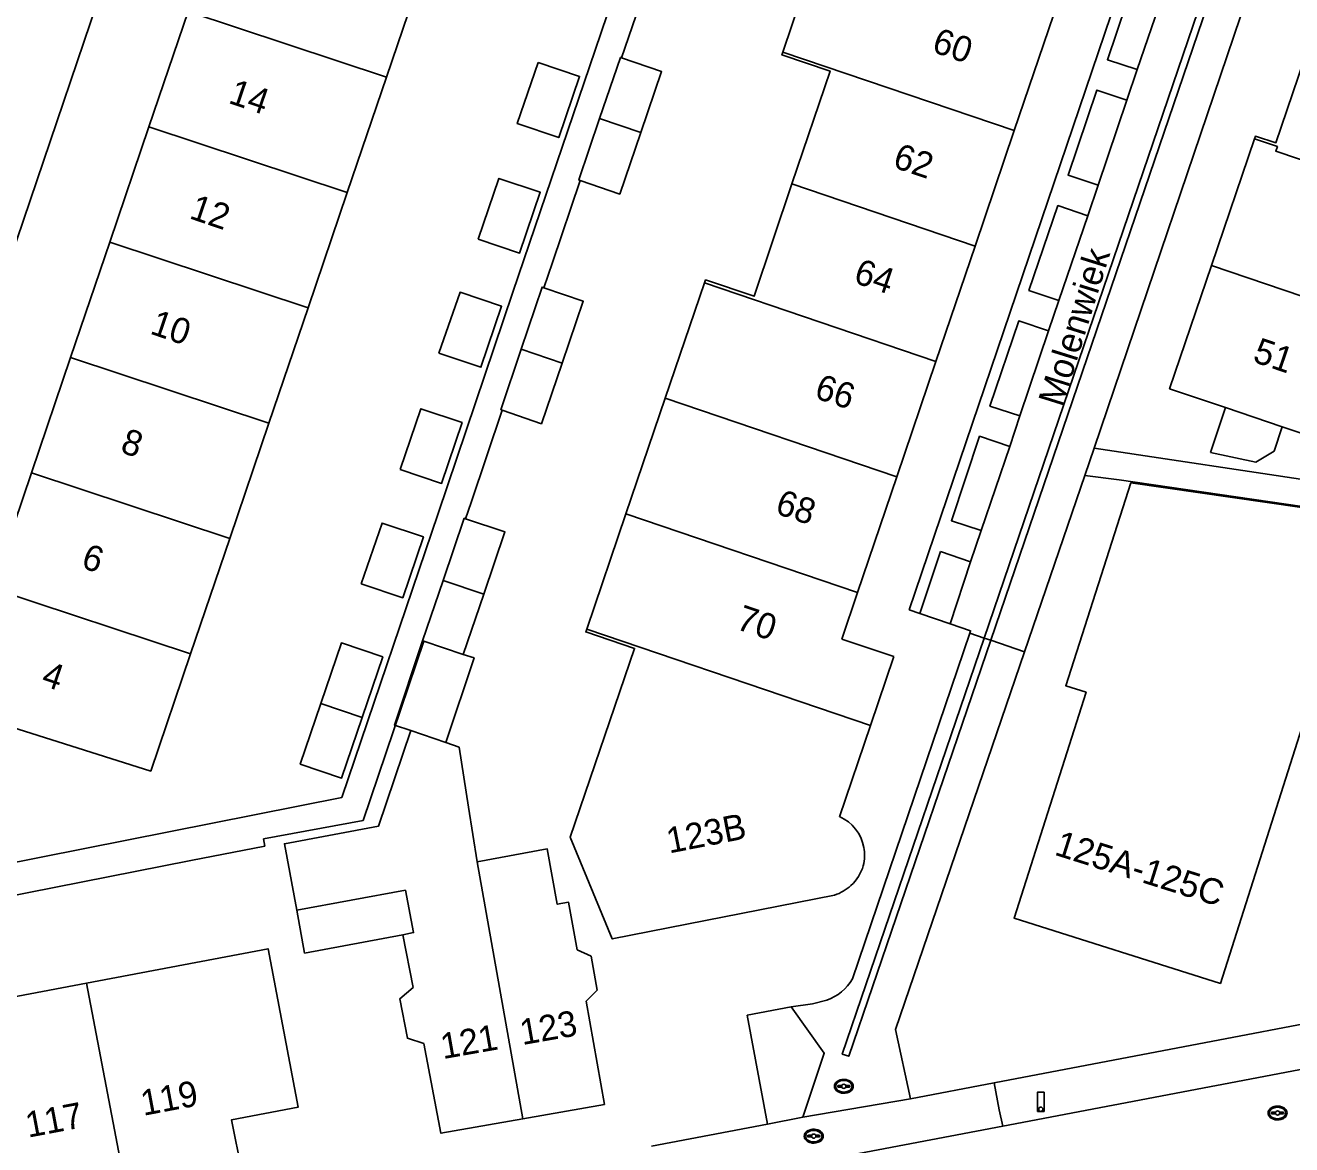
# Model space of a CAD drawing. Extents: x 194485 to 197793, y 468269 to 470822.
# Drawn here: x 195368.2 to 195427.4, y 469525.6 to 469578 of the extents above; entities that cross this region are included whole.
import ezdxf

# ---------------------------------------------------------------- set-up
doc = ezdxf.new("R2010")
doc.units = 0
for name, color, linetype in [('BGT grensvlak gebouwinstallatie plus 1', 7, 'Continuous'), ('BGT grensvlak onbegroeid terreindeel', 7, 'Continuous'), ('BGT grensvlak pand op maaiveld', 7, 'Continuous'), ('BGT grensvlak pand op maaiveld LR', 7, 'Continuous'), ('BGT grensvlak vegetatieobject', 7, 'Continuous'), ('BGT grensvlak wegdeel', 7, 'Continuous'), ('BGT puntobject paal lichtmast', 7, 'Continuous'), ('BGT puntobject put inspectie- rioolput', 7, 'Continuous'), ('BGT puntobject put waterleidingput', 7, 'Continuous'), ('BGT tekst huisnummerreeks', 7, 'Continuous'), ('BGT tekst openbare ruimte label weg', 7, 'Continuous')]:
    doc.layers.add(name, color=color, linetype=linetype)

msp = doc.modelspace()

# ---------------------------------------------------------------- linework, layer by layer
at = {"layer": 'BGT grensvlak gebouwinstallatie plus 1'}
for p, q in [((195380.875, 469536.587), (195381.248, 469534.575)), ((195381.248, 469534.575), (195385.848, 469535.428))]:
    msp.add_line(p, q, dxfattribs=at)
for points in [[(195386.214, 469544.995), (195385.448, 469545.251), (195386.767, 469549.194)], [(195388.674, 469548.556), (195389.174, 469548.389), (195387.85, 469544.431)]]:
    msp.add_lwpolyline(points, dxfattribs=at)
at = {"layer": 'BGT grensvlak onbegroeid terreindeel'}
msp.add_line((195411.463, 469549.99), (195410.034, 469550.474), dxfattribs=at)
at = {"layer": 'BGT grensvlak pand op maaiveld'}
for p, q in [((195405.446, 469582.145), (195403.627, 469576.743)), ((195385.073, 469575.568), (195386.906, 469580.965)), ((195375.797, 469578.639), (195373.964, 469573.242)), ((195416.288, 469578.462), (195414.455, 469573.064)), ((195383.24, 469570.17), (195385.073, 469575.568)), ((195373.964, 469573.242), (195372.131, 469567.844)), ((195414.455, 469573.064), (195412.623, 469567.666)), ((195425.7, 469572.68), (195423.687, 469566.757)), ((195381.407, 469564.773), (195383.24, 469570.17)), ((195372.131, 469567.844), (195370.298, 469562.447)), ((195412.623, 469567.666), (195410.791, 469562.268)), ((195399.962, 469565.948), (195398.126, 469560.552)), ((195379.574, 469559.375), (195381.407, 469564.773)), ((195370.298, 469562.447), (195368.465, 469557.05)), ((195410.791, 469562.268), (195408.959, 469556.871)), ((195398.126, 469560.552), (195396.281, 469555.129)), ((195424.346, 469560.106), (195423.637, 469558.003)), ((195377.741, 469553.978), (195379.574, 469559.375)), ((195426.616, 469558.073), (195427, 469559.212)), ((195427, 469559.212), (195430.433, 469558.055)), ((195423.637, 469558.003), (195425.766, 469557.549)), ((195425.766, 469557.549), (195426.616, 469558.073)), ((195368.465, 469557.05), (195366.632, 469551.652)), ((195408.959, 469556.871), (195407.122, 469551.46)), ((195396.281, 469555.129), (195394.447, 469549.737)), ((195375.908, 469548.581), (195377.741, 469553.978)), ((195387.726, 469552.017), (195386.767, 469549.194)), ((195388.674, 469548.556), (195389.63, 469551.371)), ((195407.122, 469551.46), (195406.38, 469549.274)), ((195386.767, 469549.194), (195386.833, 469549.172)), ((195386.833, 469549.172), (195388.674, 469548.556)), ((195408.814, 469548.451), (195406.38, 469549.274)), ((195407.726, 469545.232), (195408.814, 469548.451)), ((195406.284, 469540.964), (195407.726, 469545.232)), ((195386.214, 469544.995), (195387.85, 469544.431)), ((195387.85, 469544.431), (195388.473, 469544.216)), ((195388.91, 469541.408), (195388.473, 469544.216)), ((195388.91, 469541.408), (195389.327, 469538.852)), ((195385.974, 469537.533), (195380.875, 469536.587)), ((195386.32, 469532.966), (195385.848, 469535.428)), ((195393.996, 469534.736), (195394.655, 469534.43)), ((195394.655, 469534.43), (195394.935, 469532.853)), ((195394.935, 469532.853), (195394.422, 469532.339))]:
    msp.add_line(p, q, dxfattribs=at)
for points in [[(195440.352, 469581.041), (195438.953, 469581.515), (195438.637, 469580.571), (195430.395, 469583.382), (195426.699, 469572.496), (195425.74, 469572.798), (195425.7, 469572.68)], [(195403.627, 469576.743), (195403.583, 469576.611), (195405.836, 469575.854), (195404.054, 469570.577)], [(195392.175, 469576.25), (195394.112, 469575.599), (195393.142, 469572.741), (195391.2, 469573.394), (195392.175, 469576.25)], [(195395.054, 469573.636), (195396.028, 469576.493), (195396.079, 469576.476)], [(195396.079, 469576.476), (195397.951, 469575.831), (195396.979, 469572.982)], [(195394.138, 469570.739), (195394.073, 469570.761), (195395.054, 469573.636)], [(195396.979, 469572.982), (195395.996, 469570.099), (195394.138, 469570.739)], [(195389.37, 469567.984), (195390.342, 469570.831), (195392.274, 469570.182), (195391.308, 469567.333), (195389.37, 469567.984)], [(195404.054, 469570.577), (195402.278, 469565.316), (195400.008, 469566.082), (195399.962, 469565.948)], [(195423.687, 469566.757), (195421.726, 469560.989), (195424.346, 469560.106)], [(195387.535, 469562.652), (195389.497, 469561.993), (195390.465, 469564.847), (195388.521, 469565.501), (195387.535, 469562.652)], [(195391.387, 469562.841), (195392.363, 469565.741), (195392.439, 469565.715)], [(195392.439, 469565.715), (195394.286, 469565.079), (195393.301, 469562.191)], [(195391.387, 469562.841), (195390.431, 469560.001), (195390.496, 469559.979)], [(195390.496, 469559.979), (195392.331, 469559.347), (195393.301, 469562.191)], [(195385.711, 469557.209), (195386.691, 469560.053), (195388.619, 469559.405), (195387.653, 469556.556), (195385.711, 469557.209)], [(195431.046, 469554.971), (195419.912, 469556.582), (195416.866, 469547.089), (195417.818, 469546.785), (195414.45, 469536.209), (195424.1, 469533.161), (195429.222, 469549.245)], [(195383.895, 469551.865), (195385.841, 469551.211), (195386.805, 469554.054), (195384.871, 469554.704), (195383.895, 469551.865)], [(195388.778, 469554.908), (195388.715, 469554.929), (195387.726, 469552.017)], [(195389.63, 469551.371), (195390.622, 469554.291), (195388.778, 469554.908)], [(195375.908, 469548.581), (195374.046, 469543.098), (195364.729, 469546.049), (195366.632, 469551.652)], [(195394.447, 469549.737), (195394.404, 469549.611), (195396.685, 469548.834), (195393.679, 469540.006), (195395.641, 469535.247), (195406.047, 469537.298)], [(195382.007, 469546.258), (195382.968, 469549.093), (195384.902, 469548.443), (195383.941, 469545.608)], [(195382.007, 469546.258), (195381.045, 469543.422), (195382.979, 469542.773), (195383.941, 469545.608)], [(195380.875, 469536.587), (195380.298, 469539.697), (195384.702, 469540.513), (195386.214, 469544.995)], [(195389.327, 469538.852), (195392.601, 469539.457), (195393.069, 469536.867), (195393.602, 469536.959), (195393.996, 469534.736)], [(195385.848, 469535.428), (195386.343, 469535.544), (195385.974, 469537.533)], [(195371.041, 469533.173), (195379.537, 469534.785), (195380.946, 469527.376), (195377.827, 469526.784), (195378.307, 469524.376), (195376.143, 469523.971), (195376.254, 469523.38), (195373.027, 469522.765)], [(195371.041, 469533.173), (195362.545, 469531.561), (195363.954, 469524.152), (195367.061, 469524.742), (195367.519, 469522.33), (195369.687, 469522.741), (195369.799, 469522.149), (195373.027, 469522.765)], [(195386.32, 469532.966), (195385.708, 469532.441), (195386.061, 469530.595), (195386.821, 469530.352)], [(195394.422, 469532.339), (195395.28, 469527.501), (195391.454, 469526.825)], [(195391.454, 469526.825), (195387.627, 469526.148), (195386.821, 469530.352)]]:
    msp.add_lwpolyline(points, dxfattribs=at)
for centre, radius, start, end in [((195405.488, 469539.167), 1.966, 10.6234, 66.10953), ((195405.466, 469539.167), 1.987, 345.51109, 10.4885), ((195405.43, 469539.247), 2.043, 312.64042, 343.59386), ((195405.425, 469539.249), 2.048, 287.66749, 312.68734)]:
    msp.add_arc(centre, radius, start, end, dxfattribs=at)
at = {"layer": 'BGT grensvlak pand op maaiveld LR'}
for p, q in [((195375.797, 469578.639), (195385.073, 469575.568)), ((195414.455, 469573.064), (195403.627, 469576.743)), ((195373.964, 469573.242), (195383.24, 469570.17)), ((195396.979, 469572.982), (195395.054, 469573.636)), ((195412.623, 469567.666), (195404.054, 469570.577)), ((195372.131, 469567.844), (195381.407, 469564.773)), ((195423.687, 469566.757), (195434.65, 469563.038)), ((195410.791, 469562.268), (195399.962, 469565.948)), ((195370.298, 469562.447), (195379.574, 469559.375)), ((195393.301, 469562.191), (195391.387, 469562.841)), ((195408.959, 469556.871), (195398.126, 469560.552)), ((195424.346, 469560.106), (195427, 469559.212)), ((195368.465, 469557.05), (195377.741, 469553.978)), ((195407.122, 469551.46), (195396.281, 469555.129)), ((195389.63, 469551.371), (195387.726, 469552.017)), ((195366.632, 469551.652), (195375.908, 469548.581)), ((195405.289, 469546.059), (195394.447, 469549.737)), ((195383.941, 469545.608), (195382.007, 469546.258)), ((195405.289, 469546.059), (195407.726, 469545.232)), ((195389.327, 469538.852), (195391.454, 469526.825)), ((195373.027, 469522.765), (195371.041, 469533.173))]:
    msp.add_line(p, q, dxfattribs=at)
msp.add_lwpolyline([(195425.7, 469572.68), (195426.771, 469572.318), (195426.696, 469572.106), (195431.076, 469570.621), (195431.141, 469570.832), (195436.661, 469568.96)], dxfattribs=at)
at = {"layer": 'BGT grensvlak vegetatieobject'}
for p, q in [((195404.008, 469532.059), (195401.961, 469531.679)), ((195401.961, 469531.679), (195402.903, 469526.576))]:
    msp.add_line(p, q, dxfattribs=at)
at = {"layer": 'BGT grensvlak wegdeel'}
for p, q in [((195409.533, 469550.644), (195422.437, 469588.651)), ((195425.888, 469586.97), (195413.048, 469549.324)), ((195427.057, 469584.331), (195418.189, 469558.202)), ((195421.556, 469579.838), (195420.214, 469575.92)), ((195420.214, 469575.92), (195419.727, 469574.493)), ((195419.727, 469574.493), (195418.383, 469570.512)), ((195418.383, 469570.512), (195417.904, 469569.084)), ((195417.904, 469569.084), (195416.547, 469565.115)), ((195416.547, 469565.115), (195416.058, 469563.696)), ((195416.058, 469563.696), (195414.71, 469559.723)), ((195414.71, 469559.723), (195414.242, 469558.288)), ((195414.242, 469558.288), (195412.904, 469554.35)), ((195417.757, 469556.934), (195418.189, 469558.202)), ((195432.561, 469556.055), (195418.189, 469558.202)), ((195414.936, 469548.684), (195417.757, 469556.934)), ((195417.757, 469556.934), (195419.365, 469556.719)), ((195432.395, 469554.827), (195419.365, 469556.719)), ((195412.904, 469554.35), (195412.413, 469552.89)), ((195411.005, 469553.365), (195410.034, 469550.474)), ((195412.413, 469552.89), (195411.005, 469553.365)), ((195411.463, 469549.99), (195412.413, 469552.89)), ((195410.034, 469550.474), (195409.533, 469550.644)), ((195406.887, 469533.383), (195412.377, 469549.552)), ((195412.377, 469549.552), (195413.048, 469549.324)), ((195386.833, 469549.172), (195383.986, 469540.782)), ((195413.048, 469549.324), (195413.354, 469549.221)), ((195413.354, 469549.221), (195414.936, 469548.684)), ((195408.894, 469531.013), (195414.936, 469548.684)), ((195383.986, 469540.782), (195379.32, 469539.925)), ((195379.32, 469539.925), (195379.382, 469539.585)), ((195404.008, 469532.059), (195405.018, 469532.201)), ((195405.018, 469532.201), (195405.679, 469532.376)), ((195408.894, 469531.013), (195409.598, 469527.767)), ((195409.598, 469527.767), (195413.512, 469528.513)), ((195413.751, 469527.252), (195413.512, 469528.513)), ((195409.598, 469527.767), (195404.565, 469526.906)), ((195402.903, 469526.576), (195404.565, 469526.906)), ((195413.922, 469526.482), (195413.751, 469527.252)), ((195396.649, 469523.218), (195413.922, 469526.482)), ((195402.903, 469526.576), (195397.477, 469525.547))]:
    msp.add_line(p, q, dxfattribs=at)
for points in [[(195362.822, 469552.768), (195362.956, 469553.568), (195363.147, 469554.353), (195365.586, 469561.516), (195374.664, 469588.259), (195377.01, 469595.211), (195377.403, 469596.17), (195377.784, 469596.813), (195378.239, 469597.257), (195379.092, 469597.633), (195379.912, 469597.72), (195380.693, 469597.566), (195381.962, 469597.131), (195382.56, 469596.934)], [(195399.697, 469591.13), (195394.843, 469576.836), (195390.995, 469565.503), (195387.496, 469555.156), (195382.984, 469541.857)], [(195413.354, 469549.221), (195426.193, 469586.864), (195425.888, 469586.97)], [(195397.809, 469581.521), (195396.231, 469576.921), (195396.079, 469576.476)], [(195421.556, 469579.838), (195420.152, 469580.325), (195418.813, 469576.383), (195420.214, 469575.92)], [(195419.727, 469574.493), (195418.326, 469574.959), (195416.977, 469570.974), (195418.383, 469570.512)], [(195394.138, 469570.739), (195392.84, 469566.897), (195392.439, 469565.715)], [(195417.904, 469569.084), (195416.499, 469569.558), (195415.145, 469565.586), (195416.547, 469565.115)], [(195416.058, 469563.696), (195414.666, 469564.158), (195413.32, 469560.175), (195414.71, 469559.723)], [(195390.496, 469559.979), (195389.033, 469555.659), (195388.778, 469554.908)], [(195414.242, 469558.288), (195412.836, 469558.765), (195411.518, 469554.808), (195412.904, 469554.35)], [(195412.377, 469549.552), (195412.414, 469549.66), (195411.463, 469549.99)], [(195413.048, 469549.324), (195406.409, 469529.859), (195406.714, 469529.754), (195413.354, 469549.221)], [(195413.512, 469528.513), (195438.888, 469533.352), (195461.634, 469537.712), (195467.705, 469538.823), (195488.798, 469542.891), (195492.044, 469543.503), (195494.168, 469543.923)], [(195382.984, 469541.857), (195366.867, 469538.658), (195362.648, 469537.839)], [(195362.606, 469536.282), (195367.003, 469537.148), (195375.927, 469538.92), (195379.382, 469539.585)], [(195413.922, 469526.482), (195429.08, 469529.365), (195482.353, 469539.432), (195482.761, 469539.488)], [(195404.565, 469526.906), (195405.566, 469529.891), (195404.008, 469532.059)]]:
    msp.add_lwpolyline(points, dxfattribs=at)
msp.add_arc((195404.924, 469534.51), 2.264, 289.48775, 330.14205, dxfattribs=at)
at = {"layer": 'BGT puntobject paal lichtmast'}
for points in [[(195415.848, 469528.076), (195415.548, 469528.076), (195415.548, 469527.176), (195415.698, 469527.176)], [(195415.698, 469527.176), (195415.848, 469527.176), (195415.848, 469528.076)]]:
    msp.add_lwpolyline(points, dxfattribs=at)
for start, end in [(0, 180), (0, 180), (180, 0), (180, 270), (270, 0)]:
    msp.add_arc((195415.698, 469527.276), 0.1, start, end, dxfattribs=at)
at = {"layer": 'BGT puntobject put inspectie- rioolput'}
for p, q in [((195406.387, 469528.384), (195406.23, 469528.384)), ((195406.23, 469528.31), (195406.387, 469528.31)), ((195406.73, 469528.384), (195406.573, 469528.384)), ((195406.573, 469528.31), (195406.73, 469528.31)), ((195426.684, 469527.137), (195426.527, 469527.137)), ((195426.527, 469527.062), (195426.684, 469527.062)), ((195427.027, 469527.137), (195426.87, 469527.137)), ((195426.87, 469527.062), (195427.027, 469527.062))]:
    msp.add_line(p, q, dxfattribs=at)
for centre, radius, start, end in [((195406.23, 469528.347), 0.0375, 90, 270), ((195406.48, 469528.347), 0.1, 0, 180), ((195406.48, 469528.347), 0.1, 157.97569, 180), ((195406.48, 469528.347), 0.1, 180, 202.02431), ((195406.48, 469528.347), 0.1, 180, 0), ((195406.48, 469528.347), 0.1, 0, 22.02431), ((195406.48, 469528.347), 0.1, 337.97569, 0), ((195406.73, 469528.347), 0.0375, 270, 90), ((195426.527, 469527.099), 0.0375, 90, 270), ((195426.777, 469527.099), 0.1, 0, 180), ((195426.777, 469527.099), 0.1, 157.97569, 180), ((195426.777, 469527.099), 0.1, 180, 202.02431), ((195426.777, 469527.099), 0.1, 180, 0), ((195426.777, 469527.099), 0.1, 0, 22.02431), ((195426.777, 469527.099), 0.1, 337.97569, 0), ((195427.027, 469527.099), 0.0375, 270, 90)]:
    msp.add_arc(centre, radius, start, end, dxfattribs=at)
for centre in [(195406.48, 469528.347), (195426.777, 469527.099)]:
    msp.add_ellipse(centre, major_axis=(0.392, 0), ratio=0.689655, dxfattribs=at)
for points in [[(195406.922, 469528.347), (195406.922, 469528.39), (195406.91, 469528.434), (195406.844, 469528.548), (195406.763, 469528.605), (195406.571, 469528.67), (195406.461, 469528.676), (195406.258, 469528.635), (195406.167, 469528.588), (195406.064, 469528.471), (195406.039, 469528.411), (195406.037, 469528.289), (195406.061, 469528.228), (195406.145, 469528.129), (195406.204, 469528.09), (195406.383, 469528.022), (195406.517, 469528.015), (195406.75, 469528.077), (195406.85, 469528.146), (195406.913, 469528.271), (195406.922, 469528.309), (195406.922, 469528.347)], [(195427.219, 469527.099), (195427.219, 469527.142), (195427.207, 469527.186), (195427.141, 469527.3), (195427.06, 469527.357), (195426.868, 469527.422), (195426.758, 469527.428), (195426.555, 469527.387), (195426.464, 469527.34), (195426.361, 469527.223), (195426.336, 469527.163), (195426.334, 469527.041), (195426.358, 469526.98), (195426.442, 469526.881), (195426.501, 469526.842), (195426.68, 469526.774), (195426.814, 469526.767), (195427.047, 469526.829), (195427.147, 469526.898), (195427.21, 469527.023), (195427.219, 469527.061), (195427.219, 469527.099)]]:
    msp.add_open_spline(points, degree=3, dxfattribs=at)
at = {"layer": 'BGT puntobject put waterleidingput'}
for p, q in [((195404.978, 469526.054), (195404.821, 469526.054)), ((195404.821, 469525.979), (195404.978, 469525.979)), ((195405.321, 469526.054), (195405.164, 469526.054)), ((195405.164, 469525.979), (195405.321, 469525.979))]:
    msp.add_line(p, q, dxfattribs=at)
for centre, radius, start, end in [((195404.821, 469526.016), 0.0375, 90, 270), ((195405.071, 469526.016), 0.1, 0, 180), ((195405.071, 469526.016), 0.1, 157.97569, 180), ((195405.071, 469526.016), 0.1, 180, 202.02431), ((195405.071, 469526.016), 0.1, 180, 0), ((195405.071, 469526.016), 0.1, 0, 22.02431), ((195405.071, 469526.016), 0.1, 337.97569, 0), ((195405.321, 469526.016), 0.0375, 270, 90)]:
    msp.add_arc(centre, radius, start, end, dxfattribs=at)
msp.add_ellipse((195405.071, 469526.016), major_axis=(0.392, 0), ratio=0.689655, dxfattribs=at)
msp.add_open_spline([(195405.513, 469526.016), (195405.513, 469526.059), (195405.501, 469526.103), (195405.435, 469526.217), (195405.354, 469526.274), (195405.162, 469526.339), (195405.052, 469526.345), (195404.849, 469526.304), (195404.758, 469526.257), (195404.655, 469526.14), (195404.63, 469526.08), (195404.628, 469525.958), (195404.652, 469525.897), (195404.736, 469525.798), (195404.795, 469525.759), (195404.974, 469525.691), (195405.108, 469525.684), (195405.341, 469525.746), (195405.441, 469525.815), (195405.504, 469525.94), (195405.513, 469525.978), (195405.513, 469526.016)], degree=3, dxfattribs=at)

# ---------------------------------------------------------------- texts
at = {"layer": 'BGT tekst huisnummerreeks'}
for s, rotation, p in [('60', 341.2, (195410.546, 469576.768)), ('14', 341.2, (195377.631, 469574.373)), ('62', 341.3, (195408.718, 469571.367)), ('12', 341.2, (195375.801, 469568.975)), ('64', 341.3, (195406.882, 469565.97)), ('10', 341.2, (195373.964, 469563.578)), ('51', 341.2, (195425.564, 469562.268)), ('66', 341.3, (195405.048, 469560.573)), ('8', 341.2, (195372.57, 469558.032)), ('68', 341.2, (195403.212, 469555.171)), ('6', 341.2, (195370.737, 469552.635)), ('70', 341.3, (195401.381, 469549.763)), ('4', 341.2, (195368.872, 469547.133)), ('123B', 11.1, (195398.309, 469539.24)), ('125A-125C', 342.5, (195416.288, 469539.192)), ('123', 10, (195391.436, 469530.275)), ('121', 10, (195387.723, 469529.618)), ('119', 10.7, (195373.701, 469526.964)), ('117', 10.7, (195368.308, 469525.941))]:
    msp.add_text(s, height=1.2, rotation=rotation, dxfattribs=at).set_placement(p)
at = {"layer": 'BGT tekst openbare ruimte label weg'}
msp.add_text('Molenwiek', height=1.2, rotation=72.7, dxfattribs=at).set_placement((195416.703, 469560.089))

doc.saveas('drawing.dxf')
